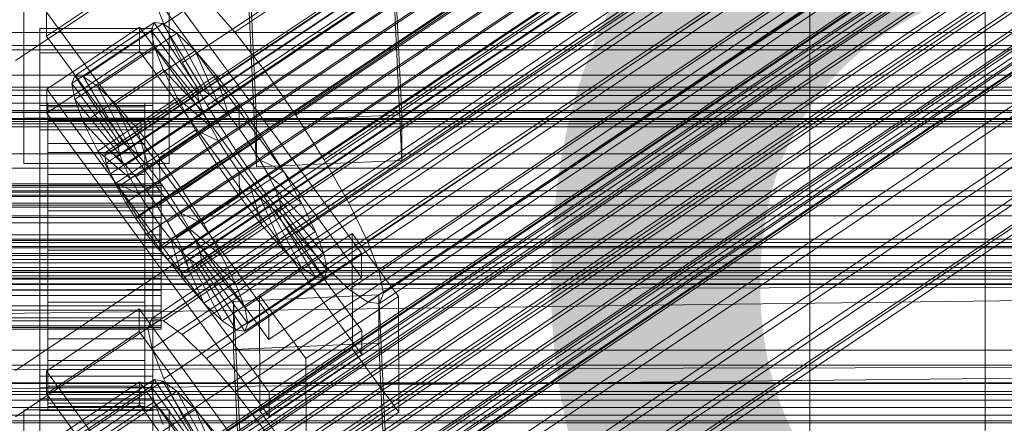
# Model space of a CAD drawing. Header units: millimetres. Extents: x -2233 to 65662, y -50530 to 6847.
# Tile 271 of 656: x 130 to 252, y -33232 to -33182. Entities that reach past the tile are written whole.
import ezdxf

# ---------------------------------------------------------------- set-up
doc = ezdxf.new("R2010")
doc.units = ezdxf.units.MM
for name, color, linetype, lineweight in [('COTAS_P', 1, 'Continuous', 0), ('frontal_C01', 7, 'Continuous', 0), ('frontal_C02', 7, 'Continuous', 0), ('frontal_C03', 7, 'Continuous', 0), ('frontal_secador', 7, 'Continuous', 0)]:
    doc.layers.add(name, color=color, linetype=linetype, lineweight=lineweight)
doc.dimstyles.new('R19_100', dxfattribs={"dimtxt": 250, "dimasz": 150, "dimexe": 150, "dimexo": 80, "dimgap": 100, "dimtad": 1, "dimtih": 1, "dimtoh": 1, "dimdsep": 46, "dimcen": 0.09, "dimadec": 0, "dimazin": 0, "dimtfac": 1, "dimtdec": 4, "dimtofl": 0, "dimtmove": 0, "dimatfit": 3, "dimfxl": 1, "dimtolj": 1, "dimtzin": 0, "dimarcsym": 0})

# ---------------------------------------------------------------- blocks, each defined once
blk = doc.blocks.new('DIM_R32_40')
at = {"layer": 'COTAS_P'}
for p, q in [((-150, -32200), (550, -32200)), ((550, -32200), (505, -32350)), ((550, -34800), (550, -32200)), ((550, -32200), (595, -32350)), ((550, -34800), (505, -34650)), ((550, -34800), (595, -34650)), ((-150, -34800), (550, -34800))]:
    blk.add_line(p, q, dxfattribs=at)
blk.add_text('2600 P', height=250, rotation=90, dxfattribs=at).set_placement((450, -33500))

msp = doc.modelspace()

# ---------------------------------------------------------------- linework, layer by layer
at = {"layer": 'frontal_C01'}
for p, q in [((146.872, -33219.26), (331.181, -33095.391)), ((148.32, -33219.524), (332.629, -33095.655)), ((146.383, -33220.436), (330.692, -33096.566)), ((150.629, -33221.211), (334.938, -33097.342)), ((141.045, -33243.23), (354.844, -33099.541)), ((141.218, -33242.813), (355.017, -33099.125)), ((141.731, -33242.907), (355.53, -33099.219)), ((142.549, -33243.505), (356.348, -33099.816)), ((146.887, -33222.971), (331.197, -33099.102)), ((141.224, -33244.128), (355.022, -33100.44)), ((143.617, -33244.565), (357.415, -33100.877)), ((153.641, -33224.205), (337.95, -33100.335)), ((141.742, -33245.447), (355.541, -33101.759)), ((144.861, -33246.017), (358.659, -33102.328)), ((142.565, -33247.097), (356.363, -33103.409)), ((148.35, -33226.694), (332.659, -33102.824)), ((359.995, -33104.072), (146.196, -33247.76)), ((157.152, -33228.301), (341.461, -33104.432)), ((143.635, -33248.965), (357.434, -33105.277)), ((147.533, -33249.677), (361.332, -33105.989)), ((144.881, -33250.924), (358.68, -33107.236)), ((150.672, -33231.35), (334.981, -33107.481)), ((148.779, -33251.636), (362.578, -33107.948)), ((146.218, -33252.841), (360.017, -33109.153)), ((149.85, -33253.504), (363.648, -33109.816)), ((345.231, -33109.353), (160.922, -33233.222)), ((147.554, -33254.584), (361.352, -33110.896)), ((148.798, -33256.036), (362.596, -33112.348)), ((150.672, -33255.154), (364.471, -33111.466)), ((149.865, -33257.097), (363.664, -33113.408)), ((151.191, -33256.473), (364.989, -33112.785)), ((153.694, -33236.622), (338.003, -33112.753)), ((150.683, -33257.694), (364.482, -33114.006)), ((151.196, -33257.788), (364.995, -33114.1)), ((151.369, -33257.372), (365.168, -33113.683)), ((164.693, -33238.631), (349.002, -33114.762)), ((157.211, -33242.151), (341.52, -33118.282)), ((168.21, -33244.16), (352.519, -33120.291)), ((160.982, -33247.56), (345.291, -33123.691)), ((171.232, -33249.432), (355.541, -33125.563)), ((164.752, -33252.481), (349.061, -33128.612)), ((173.554, -33254.089), (357.863, -33130.219)), ((168.263, -33256.578), (352.572, -33132.708)), ((175.016, -33257.811), (359.326, -33133.942)), ((159.83, -33194.827), (156.962, -33135.264)), ((174.943, -33134.467), (177.811, -33194.031)), ((171.275, -33259.571), (355.584, -33135.702)), ((175.521, -33260.347), (359.83, -33136.477)), ((173.584, -33261.258), (357.893, -33137.388)), ((175.032, -33261.522), (359.341, -33137.653)), ((177.811, -33199.677), (174.943, -33140.113)), ((159.83, -33200.473), (156.962, -33140.91)), ((131, -33194.428), (131, -33148.763)), ((149, -33148.763), (149, -33194.428)), ((131, -33200.073), (131, -33154.408)), ((149, -33200.073), (149, -33154.408)), ((228.298, -33159.609), (130, -33225.672)), ((228.298, -33285.886), (228.298, -33159.609)), ((130, -33231.431), (228.298, -33165.368)), ((228.298, -33165.368), (228.298, -33291.645)), ((-425, -33189.122), (425, -33189.122)), ((177.811, -33194.031), (159.83, -33194.827)), ((177.811, -33199.677), (177.811, -33194.031)), ((149, -33194.428), (131, -33194.428)), ((131, -33194.428), (131, -33200.073)), ((149, -33200.073), (149, -33194.428)), ((159.83, -33194.827), (159.83, -33200.473)), ((131, -33200.073), (149, -33200.073)), ((159.83, -33200.473), (177.811, -33199.677)), ((425, -33200.634), (-425, -33200.634)), ((425, -33203.46), (-425, -33203.46)), ((300, -33204.143), (-300, -33204.143)), ((300, -33210.34), (-300, -33210.34)), ((-425, -33214.972), (425, -33214.972)), ((133.809, -33225.753), (145.277, -33218.045)), ((145.277, -33218.045), (145.289, -33220.868)), ((145.277, -33218.045), (172.809, -33255.757)), ((146.383, -33220.436), (146.872, -33219.26)), ((146.872, -33219.26), (148.32, -33219.524)), ((148.32, -33219.524), (150.629, -33221.211)), ((145.289, -33220.868), (133.821, -33228.575)), ((172.821, -33258.579), (145.289, -33220.868)), ((146.887, -33222.971), (146.383, -33220.436)), ((150.629, -33221.211), (153.641, -33224.205)), ((148.35, -33226.694), (146.887, -33222.971)), ((153.641, -33224.205), (157.152, -33228.301)), ((133.821, -33228.575), (133.809, -33225.753)), ((161.341, -33263.464), (133.809, -33225.753)), ((137.313, -33233.393), (147.143, -33226.786)), ((147.143, -33226.786), (146.777, -33227.666)), ((148.226, -33226.984), (147.143, -33226.786)), ((147.143, -33226.786), (152.686, -33235.106)), ((150.672, -33231.35), (148.35, -33226.694)), ((133, -33230.629), (133, -33227.806)), ((133, -33227.806), (147, -33227.806)), ((133, -33273.855), (133, -33227.806)), ((133.847, -33234.785), (145.315, -33227.077)), ((136.948, -33234.272), (146.777, -33227.666)), ((138.396, -33233.591), (148.226, -33226.984)), ((145.315, -33227.077), (145.327, -33229.9)), ((145.315, -33227.077), (172.847, -33264.789)), ((146.777, -33227.666), (152.513, -33235.522)), ((146.777, -33227.666), (147.155, -33229.562)), ((147, -33227.806), (147, -33230.629)), ((147, -33227.806), (147, -33273.855)), ((149.953, -33228.246), (148.226, -33226.984)), ((148.226, -33226.984), (153.199, -33235.2)), ((133.821, -33228.575), (161.353, -33266.287)), ((140.123, -33234.852), (149.953, -33228.246)), ((152.207, -33230.485), (149.953, -33228.246)), ((149.953, -33228.246), (154.017, -33235.797)), ((157.152, -33228.301), (160.922, -33233.222)), ((147, -33230.629), (133, -33230.629)), ((133, -33230.629), (133, -33276.677)), ((145.327, -33229.9), (133.859, -33237.607)), ((137.325, -33236.169), (147.155, -33229.562)), ((142.377, -33237.092), (152.207, -33230.485)), ((172.859, -33267.611), (145.327, -33229.9)), ((147, -33276.677), (147, -33230.629)), ((147.155, -33229.562), (152.692, -33236.421)), ((147.155, -33229.562), (148.249, -33232.347)), ((154.833, -33233.55), (152.207, -33230.485)), ((152.207, -33230.485), (155.085, -33236.858)), ((153.694, -33236.622), (150.672, -33231.35))]:
    msp.add_line(p, q, dxfattribs=at)
at = {"layer": 'frontal_C02'}
for p, q in [((250, -35767.183), (250, -32921.727)), ((250, -32926.497), (250, -35771.953)), ((141.045, -33199.07), (354.844, -33056.095)), ((141.218, -33198.616), (355.017, -33055.64)), ((141.731, -33198.672), (355.53, -33055.696)), ((142.549, -33199.234), (356.348, -33056.259)), ((141.224, -33200.004), (355.022, -33057.029)), ((143.617, -33200.265), (357.415, -33057.29)), ((141.742, -33201.354), (355.541, -33058.379)), ((144.861, -33201.694), (358.659, -33058.719)), ((148.35, -33182.835), (332.659, -33059.581)), ((142.565, -33203.028), (356.363, -33060.052)), ((359.995, -33060.448), (146.196, -33203.423)), ((157.152, -33183.794), (341.461, -33060.539)), ((143.635, -33204.911), (357.434, -33061.936)), ((147.533, -33205.336), (361.332, -33062.36)), ((144.881, -33206.876), (358.68, -33063.901)), ((148.779, -33207.3), (362.578, -33064.325)), ((150.672, -33187.559), (334.981, -33064.304)), ((146.218, -33208.788), (360.017, -33065.813)), ((345.231, -33065.42), (160.922, -33188.675)), ((149.85, -33209.184), (363.648, -33066.209)), ((147.554, -33210.518), (361.352, -33067.542)), ((150.672, -33210.857), (364.471, -33067.882)), ((148.798, -33211.947), (362.596, -33068.971)), ((151.191, -33212.207), (364.989, -33069.232)), ((153.694, -33192.874), (338.003, -33069.619)), ((149.865, -33212.977), (363.664, -33070.002)), ((150.683, -33213.54), (364.482, -33070.565)), ((151.196, -33213.596), (364.995, -33070.62)), ((151.369, -33213.141), (365.168, -33070.166)), ((164.693, -33194.072), (349.002, -33070.817)), ((157.211, -33198.419), (341.52, -33075.164)), ((168.21, -33199.617), (352.519, -33076.362)), ((160.982, -33203.816), (345.291, -33080.561)), ((171.232, -33204.932), (355.541, -33081.678)), ((164.752, -33208.697), (349.061, -33085.442)), ((173.554, -33209.656), (357.863, -33086.401)), ((168.263, -33212.729), (352.572, -33089.475)), ((175.016, -33213.465), (359.326, -33090.211)), ((171.275, -33215.639), (355.584, -33092.384)), ((175.521, -33216.101), (359.83, -33092.846)), ((173.584, -33217.226), (357.893, -33093.972)), ((175.032, -33217.384), (359.341, -33094.129)), ((228.298, -33293.718), (228.298, -33115.864)), ((130, -33187.33), (228.298, -33121.594)), ((228.298, -33121.594), (228.298, -33299.448)), ((145.277, -33173.65), (172.809, -33211.173)), ((145.289, -33176.631), (133.821, -33184.3)), ((172.821, -33214.153), (145.289, -33176.631)), ((148.35, -33182.835), (146.887, -33179.026)), ((153.641, -33179.761), (157.152, -33183.794)), ((133.821, -33184.3), (133.809, -33181.319)), ((161.341, -33218.842), (133.809, -33181.319)), ((137.313, -33189.198), (147.143, -33182.624)), ((138.396, -33189.316), (148.226, -33182.742)), ((147.143, -33182.624), (146.777, -33183.584)), ((148.226, -33182.742), (147.143, -33182.624)), ((147.143, -33182.624), (152.686, -33190.947)), ((149.953, -33183.93), (148.226, -33182.742)), ((148.226, -33182.742), (153.199, -33191.003)), ((150.672, -33187.559), (148.35, -33182.835)), ((133, -33186.342), (133, -33183.362)), ((133, -33183.362), (147, -33183.362)), ((133, -33229.18), (133, -33183.362)), ((133.821, -33184.3), (161.353, -33221.822)), ((133.847, -33190.857), (145.315, -33183.188)), ((136.948, -33190.158), (146.777, -33183.584)), ((140.123, -33190.503), (149.953, -33183.93)), ((145.315, -33183.188), (145.327, -33186.168)), ((145.315, -33183.188), (172.847, -33220.71)), ((146.777, -33183.584), (152.513, -33191.401)), ((146.777, -33183.584), (147.155, -33185.556)), ((147, -33183.362), (147, -33186.342)), ((147, -33183.362), (147, -33229.18)), ((152.207, -33186.106), (149.953, -33183.93)), ((149.953, -33183.93), (154.017, -33191.565)), ((157.152, -33183.794), (160.922, -33188.675)), ((147, -33186.342), (133, -33186.342)), ((133, -33186.342), (133, -33232.161)), ((145.327, -33186.168), (133.859, -33193.838)), ((137.325, -33192.129), (147.155, -33185.556)), ((142.377, -33192.68), (152.207, -33186.106)), ((172.859, -33223.691), (145.327, -33186.168)), ((147, -33232.161), (147, -33186.342)), ((147.155, -33185.556), (152.692, -33192.335)), ((147.155, -33185.556), (148.249, -33188.405)), ((154.833, -33189.122), (152.207, -33186.106)), ((152.207, -33186.106), (155.085, -33192.596)), ((153.694, -33192.874), (150.672, -33187.559)), ((138.419, -33194.979), (148.249, -33188.405)), ((145.003, -33195.696), (154.833, -33189.122)), ((148.249, -33188.405), (153.21, -33193.685)), ((148.249, -33188.405), (149.985, -33191.939)), ((157.653, -33192.774), (154.833, -33189.122)), ((154.833, -33189.122), (156.329, -33194.025)), ((160.922, -33188.675), (164.693, -33194.072)), ((136.948, -33190.158), (137.313, -33189.198)), ((142.683, -33197.975), (136.948, -33190.158)), ((137.325, -33192.129), (136.948, -33190.158)), ((142.856, -33197.52), (137.313, -33189.198)), ((137.313, -33189.198), (138.396, -33189.316)), ((143.369, -33197.576), (138.396, -33189.316)), ((138.396, -33189.316), (140.123, -33190.503)), ((133.859, -33193.838), (133.847, -33190.857)), ((161.379, -33228.38), (133.847, -33190.857)), ((144.188, -33198.139), (140.123, -33190.503)), ((140.123, -33190.503), (142.377, -33192.68)), ((152.513, -33191.401), (142.683, -33197.975)), ((152.686, -33190.947), (142.856, -33197.52)), ((153.199, -33191.003), (143.369, -33197.576)), ((154.017, -33191.565), (144.188, -33198.139)), ((152.513, -33191.401), (152.686, -33190.947)), ((152.692, -33192.335), (152.513, -33191.401)), ((152.686, -33190.947), (153.199, -33191.003)), ((153.199, -33191.003), (154.017, -33191.565)), ((154.017, -33191.565), (155.085, -33192.596)), ((134, -33202.583), (134, -33192.591)), ((134, -33192.591), (134, -33193.038)), ((134, -33192.591), (146, -33192.591)), ((134, -33193.439), (134, -33192.591)), ((142.862, -33198.909), (137.325, -33192.129)), ((138.419, -33194.979), (137.325, -33192.129)), ((140.156, -33198.512), (149.985, -33191.939)), ((145.255, -33199.169), (142.377, -33192.68)), ((142.377, -33192.68), (145.003, -33195.696)), ((152.692, -33192.335), (142.862, -33198.909)), ((155.085, -33192.596), (145.255, -33199.169)), ((146, -33193.038), (146, -33192.591)), ((146, -33192.591), (146, -33202.583)), ((146, -33192.591), (146, -33193.439)), ((157.653, -33192.774), (147.823, -33199.347)), ((149.985, -33191.939), (154.033, -33195.359)), ((149.985, -33191.939), (152.246, -33195.915)), ((153.21, -33193.685), (152.692, -33192.335)), ((155.085, -33192.596), (156.329, -33194.025)), ((157.665, -33195.754), (157.653, -33192.774)), ((160.474, -33196.811), (157.653, -33192.774)), ((133, -33195.88), (133, -33192.9)), ((133, -33192.9), (147, -33192.9)), ((133, -33238.718), (133, -33192.9)), ((133.859, -33193.838), (161.391, -33231.36)), ((134, -33202.794), (134, -33193.038)), ((134, -33193.038), (134, -33194.747)), ((134, -33193.038), (146, -33193.038)), ((134, -33202.985), (134, -33193.439)), ((134, -33193.439), (146, -33193.439)), ((134, -33195.523), (134, -33193.439)), ((153.21, -33193.685), (143.38, -33200.259)), ((146, -33194.747), (146, -33193.038)), ((146, -33193.038), (146, -33202.794)), ((146, -33193.439), (146, -33202.985)), ((146, -33193.439), (146, -33195.523)), ((156.329, -33194.025), (146.499, -33200.598)), ((147, -33192.9), (147, -33195.88)), ((147, -33192.9), (147, -33238.718)), ((154.033, -33195.359), (153.21, -33193.685)), ((157.211, -33198.419), (153.694, -33192.874)), ((156.329, -33194.025), (157.665, -33195.754)), ((450, -33194.595), (-450, -33194.595)), ((134, -33203.604), (134, -33194.747)), ((134, -33194.747), (134, -33197.603)), ((134, -33194.747), (146, -33194.747)), ((143.38, -33200.259), (138.419, -33194.979)), ((140.156, -33198.512), (138.419, -33194.979)), ((146, -33197.603), (146, -33194.747)), ((146, -33194.747), (146, -33203.604)), ((164.693, -33194.072), (168.21, -33199.617)), ((147, -33195.88), (133, -33195.88)), ((133, -33195.88), (133, -33241.698)), ((134, -33203.972), (134, -33195.523)), ((134, -33195.523), (146, -33195.523)), ((134, -33198.701), (134, -33195.523)), ((142.416, -33202.488), (152.246, -33195.915)), ((154.033, -33195.359), (144.203, -33201.932)), ((146.499, -33200.598), (145.003, -33195.696)), ((145.003, -33195.696), (147.823, -33199.347)), ((146, -33195.523), (146, -33203.972)), ((146, -33195.523), (146, -33198.701)), ((147, -33241.698), (147, -33195.88)), ((147.835, -33202.328), (157.665, -33195.754)), ((152.246, -33195.915), (155.103, -33197.242)), ((152.246, -33195.915), (154.877, -33200.062)), ((155.103, -33197.242), (154.033, -33195.359)), ((157.665, -33195.754), (159.001, -33197.666)), ((134, -33204.957), (134, -33197.603)), ((134, -33197.603), (134, -33201.412)), ((134, -33197.603), (146, -33197.603)), ((142.856, -33197.52), (142.683, -33197.975)), ((143.369, -33197.576), (142.856, -33197.52)), ((144.188, -33198.139), (143.369, -33197.576)), ((155.103, -33197.242), (145.274, -33203.816)), ((146, -33201.412), (146, -33197.603)), ((146, -33197.603), (146, -33204.957)), ((159.001, -33197.666), (149.171, -33204.24)), ((150.644, -33203.384), (160.474, -33196.811)), ((156.35, -33199.207), (155.103, -33197.242)), ((160.474, -33196.811), (159.001, -33197.666)), ((159.001, -33197.666), (160.247, -33199.631)), ((163.105, -33200.959), (160.474, -33196.811)), ((134, -33205.477), (134, -33198.701)), ((134, -33198.701), (146, -33198.701)), ((134, -33202.756), (134, -33198.701)), ((144.203, -33201.932), (140.156, -33198.512)), ((142.416, -33202.488), (140.156, -33198.512)), ((141.045, -33199.07), (141.218, -33198.616)), ((141.218, -33198.616), (141.731, -33198.672)), ((141.731, -33198.672), (142.549, -33199.234)), ((142.683, -33197.975), (142.862, -33198.909)), ((142.862, -33198.909), (143.38, -33200.259)), ((145.255, -33199.169), (144.188, -33198.139)), ((146, -33198.701), (146, -33205.477)), ((146, -33198.701), (146, -33202.756)), ((160.982, -33203.816), (157.211, -33198.419)), ((141.224, -33200.004), (141.045, -33199.07)), ((141.742, -33201.354), (141.224, -33200.004)), ((142.549, -33199.234), (143.617, -33200.265)), ((145.047, -33206.636), (154.877, -33200.062)), ((146.499, -33200.598), (145.255, -33199.169)), ((156.35, -33199.207), (146.52, -33205.78)), ((147.823, -33199.347), (147.835, -33202.328)), ((147.823, -33199.347), (150.644, -33203.384)), ((160.247, -33199.631), (150.417, -33206.205)), ((154.877, -33200.062), (156.35, -33199.207)), ((154.877, -33200.062), (157.698, -33204.1)), ((157.686, -33201.119), (156.35, -33199.207)), ((163.105, -33200.959), (160.247, -33199.631)), ((160.247, -33199.631), (161.318, -33201.515)), ((168.21, -33199.617), (171.232, -33204.932)), ((142.565, -33203.028), (141.742, -33201.354)), ((143.38, -33200.259), (144.203, -33201.932)), ((143.617, -33200.265), (144.861, -33201.694)), ((147.835, -33202.328), (146.499, -33200.598)), ((157.686, -33201.119), (147.856, -33207.693)), ((153.275, -33207.532), (163.105, -33200.959)), ((157.698, -33204.1), (157.686, -33201.119)), ((159.022, -33202.849), (157.686, -33201.119)), ((165.365, -33204.935), (163.105, -33200.959)), ((-148, -33202.583), (148, -33202.583)), ((134, -33206.761), (134, -33201.412)), ((134, -33201.412), (134, -33205.913)), ((134, -33201.412), (146, -33201.412)), ((134, -33202.794), (134, -33202.583)), ((146, -33202.583), (134, -33202.583)), ((134, -33202.583), (134, -33202.985)), ((145.274, -33203.816), (142.416, -33202.488)), ((145.047, -33206.636), (142.416, -33202.488)), ((144.203, -33201.932), (145.274, -33203.816)), ((144.861, -33201.694), (146.196, -33203.423)), ((146, -33205.913), (146, -33201.412)), ((146, -33201.412), (146, -33206.761)), ((146, -33202.583), (146, -33202.794)), ((146, -33202.985), (146, -33202.583)), ((149.171, -33204.24), (147.835, -33202.328)), ((148, -33202.794), (148, -33202.583)), ((148, -33202.583), (148, -33202.985)), ((161.318, -33201.515), (151.488, -33208.088)), ((165.365, -33204.935), (161.318, -33201.515)), ((161.318, -33201.515), (162.14, -33203.188)), ((-148, -33202.794), (148, -33202.794)), ((-148, -33202.985), (148, -33202.985)), ((-148, -33203.604), (148, -33203.604)), ((134, -33207.398), (134, -33202.756)), ((134, -33202.756), (146, -33202.756)), ((134, -33207.412), (134, -33202.756)), ((134, -33203.604), (134, -33202.794)), ((146, -33202.794), (134, -33202.794)), ((146, -33202.985), (134, -33202.985)), ((134, -33202.985), (134, -33203.972)), ((134, -33204.957), (134, -33203.604)), ((146, -33203.604), (134, -33203.604)), ((143.635, -33204.911), (142.565, -33203.028)), ((145.274, -33203.816), (146.52, -33205.78)), ((146, -33202.756), (146, -33207.398)), ((146, -33202.756), (146, -33207.412)), ((146, -33202.794), (146, -33203.604)), ((146, -33203.972), (146, -33202.985)), ((146, -33203.604), (146, -33204.957)), ((146.196, -33203.423), (147.533, -33205.336)), ((148, -33203.604), (148, -33202.794)), ((148, -33202.985), (148, -33203.972)), ((148, -33204.957), (148, -33203.604)), ((149.171, -33204.24), (150.644, -33203.384)), ((159.022, -33202.849), (149.192, -33209.422)), ((150.644, -33203.384), (153.275, -33207.532)), ((162.14, -33203.188), (152.311, -33209.762)), ((160.518, -33207.751), (159.022, -33202.849)), ((160.266, -33204.277), (159.022, -33202.849)), ((164.752, -33208.697), (160.982, -33203.816)), ((167.102, -33208.468), (162.14, -33203.188)), ((162.14, -33203.188), (162.659, -33204.538)), ((-148, -33203.972), (148, -33203.972)), ((-148, -33204.957), (148, -33204.957)), ((146, -33203.972), (134, -33203.972)), ((134, -33203.972), (134, -33205.477)), ((134, -33206.761), (134, -33204.957)), ((146, -33204.957), (134, -33204.957)), ((144.881, -33206.876), (143.635, -33204.911)), ((146, -33205.477), (146, -33203.972)), ((146, -33204.957), (146, -33206.761)), ((147.868, -33210.673), (157.698, -33204.1)), ((148, -33203.972), (148, -33205.477)), ((148, -33206.761), (148, -33204.957)), ((150.417, -33206.205), (149.171, -33204.24)), ((160.266, -33204.277), (150.436, -33210.851)), ((162.659, -33204.538), (152.829, -33211.112)), ((155.535, -33211.508), (165.365, -33204.935)), ((157.698, -33204.1), (160.518, -33207.751)), ((163.144, -33210.767), (160.266, -33204.277)), ((161.333, -33205.308), (160.266, -33204.277)), ((168.196, -33211.317), (162.659, -33204.538)), ((162.659, -33204.538), (162.837, -33205.472)), ((167.102, -33208.468), (165.365, -33204.935)), ((171.232, -33204.932), (173.554, -33209.656)), ((-148, -33205.477), (148, -33205.477)), ((146, -33205.477), (134, -33205.477)), ((134, -33205.477), (134, -33207.398)), ((134, -33205.913), (134, -33208.893)), ((146, -33205.913), (134, -33205.913)), ((134, -33205.913), (134, -33210.8)), ((146.52, -33205.78), (145.047, -33206.636)), ((146, -33207.398), (146, -33205.477)), ((146, -33208.893), (146, -33205.913)), ((146, -33210.8), (146, -33205.913)), ((146.52, -33205.78), (147.856, -33207.693)), ((147.533, -33205.336), (148.779, -33207.3)), ((148, -33205.477), (148, -33207.398)), ((151.488, -33208.088), (150.417, -33206.205)), ((150.417, -33206.205), (153.275, -33207.532)), ((161.333, -33205.308), (151.503, -33211.882)), ((162.151, -33205.871), (152.321, -33212.444)), ((162.664, -33205.927), (152.835, -33212.5)), ((162.837, -33205.472), (153.008, -33212.046)), ((165.397, -33212.943), (161.333, -33205.308)), ((162.151, -33205.871), (161.333, -33205.308)), ((167.125, -33214.131), (162.151, -33205.871)), ((162.664, -33205.927), (162.151, -33205.871)), ((162.837, -33205.472), (162.664, -33205.927)), ((168.208, -33214.249), (162.664, -33205.927)), ((168.573, -33213.289), (162.837, -33205.472)), ((-450, -33206.517), (450, -33206.517)), ((-148, -33206.761), (148, -33206.761)), ((-148, -33207.398), (148, -33207.398)), ((134, -33208.893), (134, -33206.761)), ((146, -33206.761), (134, -33206.761)), ((146, -33207.398), (134, -33207.398)), ((134, -33207.398), (134, -33209.603)), ((134, -33209.603), (134, -33207.412)), ((134, -33207.412), (146, -33207.412)), ((134, -33212.352), (134, -33207.412)), ((146.218, -33208.788), (144.881, -33206.876)), ((147.868, -33210.673), (145.047, -33206.636)), ((146, -33206.761), (146, -33208.893)), ((146, -33209.603), (146, -33207.398)), ((146, -33207.412), (146, -33209.603)), ((146, -33207.412), (146, -33212.352)), ((148, -33208.893), (148, -33206.761)), ((148, -33207.398), (148, -33209.603)), ((148.779, -33207.3), (149.85, -33209.184)), ((147.856, -33207.693), (147.868, -33210.673)), ((147.856, -33207.693), (149.192, -33209.422)), ((150.688, -33214.324), (160.518, -33207.751)), ((152.311, -33209.762), (151.488, -33208.088)), ((151.488, -33208.088), (155.535, -33211.508)), ((153.275, -33207.532), (155.535, -33211.508)), ((157.272, -33215.041), (167.102, -33208.468)), ((160.518, -33207.751), (163.144, -33210.767)), ((168.196, -33211.317), (167.102, -33208.468)), ((148, -33208.893), (-148, -33208.893)), ((-148, -33209.603), (148, -33209.603)), ((134, -33208.893), (146, -33208.893)), ((134, -33211.208), (134, -33208.893)), ((146, -33209.603), (134, -33209.603)), ((134, -33209.603), (134, -33211.943)), ((146, -33208.893), (146, -33211.208)), ((146, -33211.943), (146, -33209.603)), ((147.554, -33210.518), (146.218, -33208.788)), ((148, -33211.208), (148, -33208.893)), ((148, -33209.603), (148, -33211.943)), ((149.192, -33209.422), (150.688, -33214.324)), ((149.192, -33209.422), (150.436, -33210.851)), ((149.85, -33209.184), (150.672, -33210.857)), ((152.829, -33211.112), (152.311, -33209.762)), ((152.311, -33209.762), (157.272, -33215.041)), ((160.19, -33216.384), (171.658, -33208.715)), ((168.263, -33212.729), (164.752, -33208.697)), ((171.658, -33208.715), (171.715, -33223.022)), ((171.658, -33208.715), (177.394, -33216.532)), ((173.554, -33209.656), (175.016, -33213.465)), ((134, -33211.208), (134, -33210.8)), ((134, -33210.8), (134, -33215.74)), ((134, -33210.8), (146, -33210.8)), ((146, -33215.74), (146, -33210.8)), ((146, -33210.8), (146, -33211.208)), ((148.798, -33211.947), (147.554, -33210.518)), ((150.688, -33214.324), (147.868, -33210.673)), ((150.436, -33210.851), (153.314, -33217.341)), ((150.436, -33210.851), (151.503, -33211.882)), ((150.672, -33210.857), (151.191, -33212.207)), ((153.008, -33212.046), (152.829, -33211.112)), ((152.829, -33211.112), (158.366, -33217.891)), ((153.314, -33217.341), (163.144, -33210.767)), ((163.144, -33210.767), (165.397, -33212.943)), ((-148, -33211.208), (148, -33211.208)), ((-148, -33211.943), (148, -33211.943)), ((134, -33213.548), (134, -33211.208)), ((146, -33211.208), (134, -33211.208)), ((134, -33211.943), (134, -33212.352)), ((146, -33211.943), (134, -33211.943)), ((134, -33211.943), (134, -33214.258)), ((134, -33212.352), (146, -33212.352)), ((134, -33217.239), (134, -33212.352)), ((146, -33211.208), (146, -33213.548)), ((146, -33212.352), (146, -33211.943)), ((146, -33214.258), (146, -33211.943)), ((146, -33212.352), (146, -33217.239)), ((148, -33213.548), (148, -33211.208)), ((148, -33211.943), (148, -33214.258)), ((149.865, -33212.977), (148.798, -33211.947)), ((151.191, -33212.207), (151.369, -33213.141)), ((151.503, -33211.882), (155.567, -33219.517)), ((151.503, -33211.882), (152.321, -33212.444)), ((152.835, -33212.5), (153.008, -33212.046)), ((153.008, -33212.046), (158.743, -33219.863)), ((155.535, -33211.508), (157.272, -33215.041)), ((158.366, -33217.891), (168.196, -33211.317)), ((172.809, -33211.173), (161.341, -33218.842)), ((168.573, -33213.289), (168.196, -33211.317)), ((172.821, -33214.153), (172.809, -33211.173)), ((-148, -33213.548), (148, -33213.548)), ((134, -33215.754), (134, -33213.548)), ((134, -33213.548), (134, -33215.74)), ((146, -33213.548), (134, -33213.548)), ((146, -33215.74), (146, -33213.548)), ((146, -33213.548), (146, -33215.754)), ((148, -33215.754), (148, -33213.548)), ((150.683, -33213.54), (149.865, -33212.977)), ((151.196, -33213.596), (150.683, -33213.54)), ((151.369, -33213.141), (151.196, -33213.596)), ((152.321, -33212.444), (157.295, -33220.704)), ((152.321, -33212.444), (152.835, -33212.5)), ((152.835, -33212.5), (158.378, -33220.822)), ((155.567, -33219.517), (165.397, -33212.943)), ((158.743, -33219.863), (168.573, -33213.289)), ((165.397, -33212.943), (167.125, -33214.131)), ((168.208, -33214.249), (168.573, -33213.289)), ((171.275, -33215.639), (168.263, -33212.729)), ((175.016, -33213.465), (175.521, -33216.101)), ((-148, -33214.258), (148, -33214.258)), ((134, -33214.258), (134, -33217.239)), ((146, -33214.258), (134, -33214.258)), ((134, -33214.258), (134, -33216.39)), ((146, -33217.239), (146, -33214.258)), ((146, -33216.39), (146, -33214.258)), ((148, -33214.258), (148, -33216.39)), ((153.314, -33217.341), (150.688, -33214.324)), ((157.295, -33220.704), (167.125, -33214.131)), ((158.378, -33220.822), (168.208, -33214.249)), ((161.353, -33221.822), (172.821, -33214.153)), ((167.125, -33214.131), (168.208, -33214.249)), ((-148, -33215.754), (148, -33215.754)), ((134, -33215.74), (134, -33220.396)), ((134, -33215.74), (146, -33215.74)), ((134, -33217.674), (134, -33215.754)), ((134, -33215.754), (134, -33220.396)), ((146, -33215.754), (134, -33215.754)), ((146, -33220.396), (146, -33215.74)), ((146, -33220.396), (146, -33215.754)), ((146, -33215.754), (146, -33217.674)), ((148, -33217.674), (148, -33215.754)), ((157.272, -33215.041), (158.366, -33217.891)), ((173.584, -33217.226), (171.275, -33215.639)), ((-148, -33216.39), (148, -33216.39)), ((134, -33216.39), (134, -33221.74)), ((146, -33216.39), (134, -33216.39)), ((134, -33216.39), (134, -33218.194)), ((146, -33221.74), (146, -33216.39)), ((146, -33218.194), (146, -33216.39)), ((148, -33216.39), (148, -33218.194)), ((156.962, -33217.118), (174.943, -33216.325)), ((156.962, -33223.08), (156.962, -33217.118)), ((159.83, -33276.384), (156.962, -33217.118)), ((160.247, -33230.691), (160.19, -33216.384)), ((165.926, -33224.201), (160.19, -33216.384)), ((177.394, -33216.532), (165.926, -33224.201)), ((175.032, -33217.384), (173.584, -33217.226)), ((174.943, -33216.325), (174.943, -33222.288)), ((174.943, -33216.325), (177.811, -33275.591)), ((175.521, -33216.101), (175.032, -33217.384)), ((177.451, -33230.839), (177.394, -33216.532)), ((-148, -33217.674), (148, -33217.674)), ((-148, -33218.194), (148, -33218.194)), ((134, -33217.239), (146, -33217.239)), ((134, -33221.74), (134, -33217.239)), ((134, -33219.18), (134, -33217.674)), ((134, -33217.674), (134, -33224.451)), ((146, -33217.674), (134, -33217.674)), ((134, -33218.194), (134, -33225.548)), ((146, -33218.194), (134, -33218.194)), ((134, -33218.194), (134, -33219.547)), ((146, -33217.239), (146, -33221.74)), ((146, -33224.451), (146, -33217.674)), ((146, -33217.674), (146, -33219.18)), ((146, -33225.548), (146, -33218.194)), ((146, -33219.547), (146, -33218.194)), ((148, -33219.18), (148, -33217.674)), ((148, -33218.194), (148, -33219.547)), ((155.567, -33219.517), (153.314, -33217.341)), ((158.366, -33217.891), (158.743, -33219.863)), ((-148, -33219.18), (148, -33219.18)), ((-148, -33219.547), (148, -33219.547)), ((134, -33220.167), (134, -33219.18)), ((134, -33219.18), (134, -33227.628)), ((146, -33219.18), (134, -33219.18)), ((134, -33219.547), (134, -33228.404)), ((146, -33219.547), (134, -33219.547)), ((134, -33219.547), (134, -33220.357)), ((146, -33227.628), (146, -33219.18)), ((146, -33219.18), (146, -33220.167)), ((146, -33228.404), (146, -33219.547)), ((146, -33220.357), (146, -33219.547)), ((148, -33220.167), (148, -33219.18)), ((148, -33219.547), (148, -33220.357)), ((157.295, -33220.704), (155.567, -33219.517)), ((161.341, -33218.842), (161.353, -33221.822)), ((-148, -33220.167), (148, -33220.167)), ((-148, -33220.357), (148, -33220.357)), ((-148, -33220.568), (148, -33220.568)), ((134, -33220.568), (134, -33220.167)), ((134, -33220.167), (134, -33229.712)), ((146, -33220.167), (134, -33220.167)), ((134, -33220.357), (134, -33230.114)), ((146, -33220.357), (134, -33220.357)), ((134, -33220.357), (134, -33220.568)), ((134, -33220.396), (134, -33224.451)), ((134, -33220.396), (146, -33220.396)), ((134, -33220.568), (134, -33230.56)), ((146, -33220.568), (134, -33220.568)), ((146, -33229.712), (146, -33220.167)), ((146, -33220.167), (146, -33220.568)), ((146, -33230.114), (146, -33220.357)), ((146, -33220.568), (146, -33220.357)), ((146, -33224.451), (146, -33220.396)), ((146, -33230.56), (146, -33220.568)), ((148, -33220.568), (148, -33220.167)), ((148, -33220.357), (148, -33220.568)), ((158.378, -33220.822), (157.295, -33220.704)), ((158.743, -33219.863), (158.378, -33220.822)), ((172.847, -33220.71), (161.379, -33228.38)), ((172.859, -33223.691), (172.847, -33220.71)), ((134, -33221.74), (146, -33221.74)), ((134, -33225.548), (134, -33221.74)), ((146, -33221.74), (146, -33225.548)), ((174.943, -33222.288), (156.962, -33223.08)), ((159.83, -33282.346), (156.962, -33223.08)), ((171.715, -33223.022), (160.247, -33230.691)), ((177.451, -33230.839), (171.715, -33223.022)), ((177.811, -33281.553), (174.943, -33222.288)), ((134, -33224.451), (134, -33227.628)), ((134, -33224.451), (146, -33224.451)), ((146, -33227.628), (146, -33224.451)), ((161.391, -33231.36), (172.859, -33223.691)), ((165.926, -33224.201), (165.983, -33238.508)), ((134, -33225.548), (146, -33225.548)), ((134, -33228.404), (134, -33225.548)), ((146, -33225.548), (146, -33228.404)), ((133, -33240.684), (133, -33226.377)), ((133, -33226.377), (147, -33226.377)), ((133, -33235.923), (133, -33226.377)), ((147, -33226.377), (147, -33240.684)), ((147, -33226.377), (147, -33235.923)), ((134, -33227.628), (134, -33229.712)), ((134, -33227.628), (146, -33227.628)), ((146, -33229.712), (146, -33227.628)), ((147, -33229.18), (133, -33229.18)), ((133, -33229.18), (133, -33232.161)), ((134, -33228.404), (146, -33228.404)), ((134, -33230.114), (134, -33228.404)), ((146, -33228.404), (146, -33230.114)), ((147, -33232.161), (147, -33229.18)), ((161.379, -33228.38), (161.391, -33231.36)), ((131, -33236.511), (131, -33230.55)), ((131, -33230.55), (149, -33230.55)), ((131, -33275.986), (131, -33230.55)), ((134, -33229.712), (134, -33230.56)), ((134, -33229.712), (146, -33229.712)), ((134, -33230.114), (146, -33230.114)), ((134, -33230.56), (134, -33230.114)), ((134, -33230.56), (146, -33230.56)), ((146, -33230.56), (146, -33229.712)), ((146, -33230.114), (146, -33230.56)), ((149, -33230.55), (149, -33236.511)), ((149, -33230.55), (149, -33275.986)), ((160.247, -33230.691), (165.983, -33238.508)), ((165.983, -33238.508), (177.451, -33230.839)), ((133, -33232.161), (147, -33232.161))]:
    msp.add_line(p, q, dxfattribs=at)
at = {"layer": 'frontal_C03'}
for p, q in [((1250, -33190.61), (-1250, -33190.61)), ((1250, -33190.996), (-1250, -33190.996)), ((1250, -33191.662), (-1250, -33191.662)), ((-1250, -33192.595), (1250, -33192.595)), ((1250, -33193.536), (-1250, -33193.536)), ((1250, -33194.469), (-1250, -33194.469)), ((1250, -33195.135), (-1250, -33195.135)), ((1250, -33195.521), (-1250, -33195.521)), ((1250, -33209.444), (-1250, -33209.444)), ((1250, -33209.83), (-1250, -33209.83)), ((1250, -33210.496), (-1250, -33210.496)), ((-1250, -33211.429), (1250, -33211.429)), ((1250, -33212.37), (-1250, -33212.37)), ((1250, -33213.303), (-1250, -33213.303)), ((1250, -33213.969), (-1250, -33213.969)), ((1250, -33214.355), (-1250, -33214.355)), ((1250, -33227.209), (-1250, -33227.209)), ((1250, -33227.295), (-1250, -33227.295)), ((1250, -33228.278), (-1250, -33228.278)), ((1250, -33228.664), (-1250, -33228.664)), ((1250, -33229.33), (-1250, -33229.33)), ((-1250, -33230.262), (1250, -33230.262)), ((1250, -33231.204), (-1250, -33231.204)), ((1250, -33231.908), (-1250, -33231.908)), ((1250, -33232.137), (-1250, -33232.137)), ((1250, -33232.152), (-1250, -33232.152))]:
    msp.add_line(p, q, dxfattribs=at)
at = {"layer": 'frontal_secador'}
for p, q in [((1250, -33183.856), (-1250, -33183.856)), ((1250, -33185.455), (-1250, -33185.455)), ((1250, -33186), (-1250, -33186)), ((1360, -33193.5), (-1360, -33193.5)), ((1250, -33193.75), (-1250, -33193.75)), ((1360, -33194.863), (-1360, -33194.863)), ((1360, -33198.859), (-1360, -33198.859)), ((1360, -33205.216), (-1360, -33205.216)), ((1360, -33213.5), (-1360, -33213.5)), ((1250, -33212.924), (-1250, -33212.924)), ((413, -33215), (-433.02, -33225.78)), ((413, -33215), (-424.22, -33216.98)), ((413, -33215), (-417.18, -33215.22)), ((-413, -33215), (413, -33215)), ((1360, -33223.147), (-1360, -33223.147)), ((407, -33225), (-423.38, -33233.82)), ((407, -33225), (-416.18, -33226.62)), ((407, -33225), (-410.42, -33225.18)), ((-407, -33225), (407, -33225))]:
    msp.add_line(p, q, dxfattribs=at)

# ---------------------------------------------------------------- dimensions: what is measured, and where the dimension line sits
at = {"layer": 'COTAS_P'}
dim = msp.add_aligned_dim(p1=(-150, -34800), p2=(-150, -32200), distance=-700, text='<> P', dimstyle='R19_100', dxfattribs=at)
dim.commit()
dim.dimension.update_dxf_attribs({"geometry": 'DIM_R32_40', "text_midpoint": (550, -33500)})

doc.saveas('drawing.dxf')
